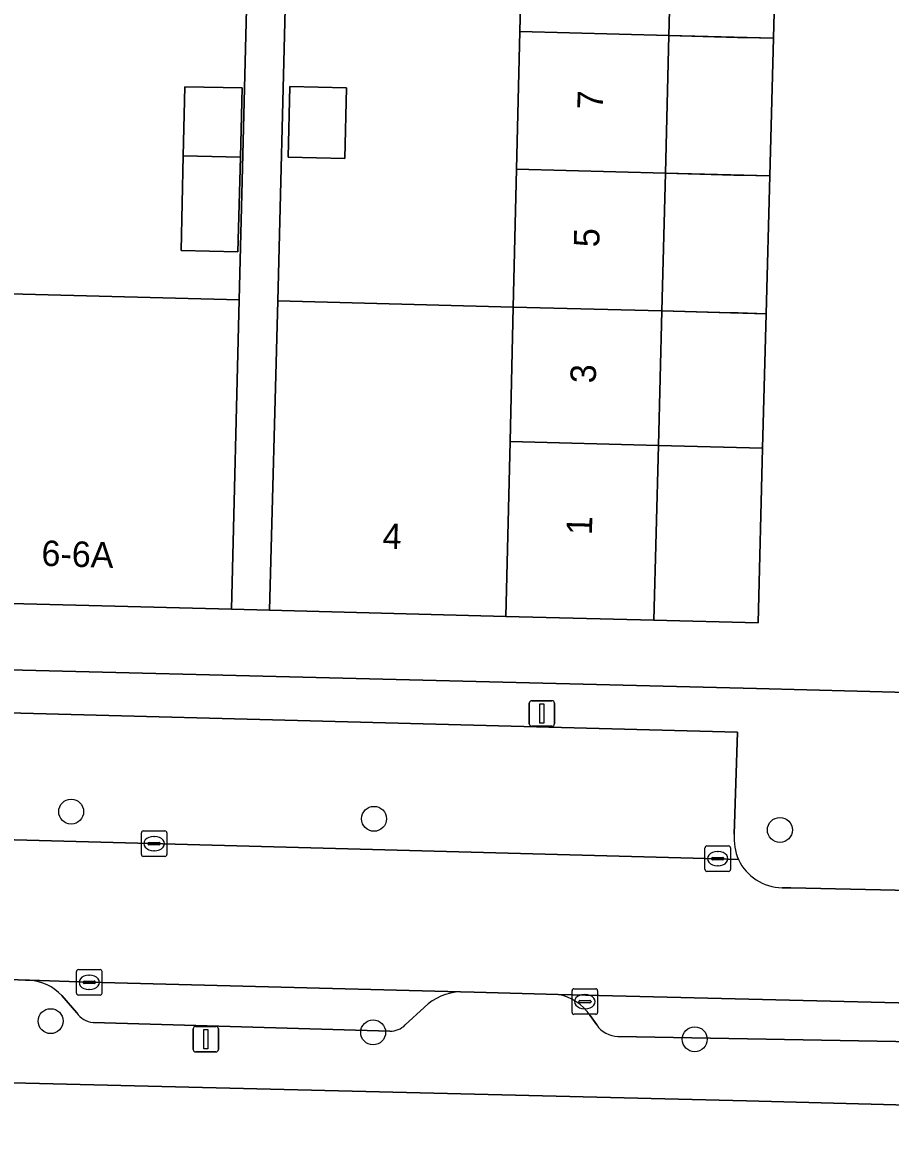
# Model space of a CAD drawing. Extents: x 160023 to 161302, y 384750 to 385707.
# Drawn here: x 160611.79 to 160645.83, y 384893.88 to 384938.1 of the extents above; entities that cross this region are included whole.
import ezdxf

# ---------------------------------------------------------------- set-up
doc = ezdxf.new("R2010")
doc.units = 0
for name, color, linetype in [('IMGEO_Boom', 7, 'Continuous'), ('IMGEO_Erf', 7, 'Continuous'), ('IMGEO_Kolk', 7, 'Continuous'), ('IMGEO_Lichtmast', 7, 'Continuous'), ('IMGEO_Pand', 7, 'Continuous'), ('IMGEO_Pand_nummerreeks', 7, 'Continuous'), ('IMGEO_Pand_overbouw', 7, 'Continuous'), ('IMGEO_Parkeervlak_open', 7, 'Continuous'), ('IMGEO_Rijbaan_lokaal_open', 7, 'Continuous'), ('IMGEO_Voetpad_open', 7, 'Continuous')]:
    doc.layers.add(name, color=color, linetype=linetype)

msp = doc.modelspace()

# ---------------------------------------------------------------- linework, layer by layer
at = {"layer": 'IMGEO_Boom'}
for centre in [(160613.7, 384907.162), (160625.578, 384906.88), (160641.496, 384906.443), (160612.895, 384898.948), (160625.544, 384898.508), (160638.157, 384898.238)]:
    msp.add_circle(centre, 0.489, dxfattribs=at)
at = {"layer": 'IMGEO_Erf'}
for points in [[(160560.795, 385034.884), (160559.171, 385029.51), (160557.56, 385025.42), (160561.06, 385023.947), (160558.17, 385016.931), (160554.593, 385018.402), (160547.007, 385000), (160533.821, 384967.876), (160522.539, 384940.554), (160512.105, 384915.262), (160554.587, 384914.151), (160581.47, 384913.473), (160594.508, 384913.145), (160640.573, 384911.984), (160646.505, 384911.834), (160646.546, 384915.051), (160646.87, 384926.579), (160647.41, 384947.939), (160647.874, 384965.311), (160647.911, 384966.699), (160647.992, 384969.715)], [(160609.526, 384938.459), (160609.413, 384933.061), (160609.296, 384927.509), (160620.293, 384927.228), (160622.202, 385002.873)], [(160622.109, 384939.176), (160621.804, 384927.19), (160631.041, 384926.945), (160631.172, 384932.343), (160631.303, 384937.742), (160631.434, 384943.14)], [(160641.306, 384939.992), (160641.24, 384937.478), (160641.099, 384932.081), (160640.957, 384926.681), (160640.819, 384921.412), (160640.64, 384914.557), (160636.558, 384914.664), (160630.747, 384914.818), (160621.482, 384915.064), (160619.983, 384915.102), (160608.787, 384915.388), (160603.043, 384915.535), (160603.153, 384919.844), (160601.957, 384919.872), (160600.762, 384919.899), (160600.657, 384915.59), (160594.574, 384915.738), (160589.572, 384915.865)], [(160712.953, 384893.879), (160640.189, 384895.825), (160606.57, 384896.649), (160604.856, 384896.691), (160562.423, 384897.816), (160562.234, 384897.821), (160537.475, 384898.464)]]:
    msp.add_lwpolyline(points, dxfattribs=at)
for points in [[(160620.335, 384932.82), (160620.238, 384929.114), (160618.01, 384929.165), (160618.096, 384932.87), (160618.159, 384935.582), (160620.406, 384935.531)], [(160624.495, 384935.539), (160624.432, 384932.773), (160622.211, 384932.824), (160622.275, 384935.59)]]:
    msp.add_lwpolyline(points, close=True, dxfattribs=at)
at = {"layer": 'IMGEO_Kolk'}
for p, q in [((160616.528, 384906.408), (160617.38, 384906.408)), ((160616.453, 384905.482), (160616.453, 384906.334)), ((160616.712, 384905.902), (160616.712, 384905.914)), ((160616.755, 384905.951), (160617.153, 384905.951)), ((160616.941, 384906.188), (160616.966, 384906.188)), ((160617.196, 384905.914), (160617.196, 384905.902)), ((160617.454, 384906.334), (160617.454, 384905.482)), ((160617.15, 384905.865), (160616.752, 384905.865)), ((160616.964, 384905.628), (160616.939, 384905.628)), ((160638.559, 384904.89), (160638.559, 384905.742)), ((160638.634, 384905.816), (160639.486, 384905.816)), ((160639.047, 384905.596), (160639.072, 384905.596)), ((160639.56, 384905.742), (160639.56, 384904.89)), ((160617.38, 384905.408), (160616.528, 384905.408)), ((160638.818, 384905.31), (160638.818, 384905.322)), ((160639.256, 384905.273), (160638.858, 384905.273)), ((160638.861, 384905.359), (160639.259, 384905.359)), ((160639.07, 384905.036), (160639.045, 384905.036)), ((160639.302, 384905.322), (160639.302, 384905.31)), ((160639.486, 384904.816), (160638.634, 384904.816)), ((160613.908, 384900.043), (160613.908, 384900.895)), ((160613.983, 384900.969), (160614.835, 384900.969)), ((160614.396, 384900.749), (160614.421, 384900.749)), ((160614.909, 384900.895), (160614.909, 384900.043)), ((160614.167, 384900.463), (160614.167, 384900.475)), ((160614.605, 384900.426), (160614.207, 384900.426)), ((160614.21, 384900.512), (160614.608, 384900.512)), ((160614.419, 384900.189), (160614.394, 384900.189)), ((160614.651, 384900.475), (160614.651, 384900.463)), ((160633.421, 384900.215), (160634.273, 384900.215)), ((160614.835, 384899.969), (160613.983, 384899.969)), ((160633.346, 384899.289), (160633.346, 384900.141)), ((160633.605, 384899.709), (160633.605, 384899.721)), ((160633.648, 384899.758), (160634.046, 384899.758)), ((160633.834, 384899.995), (160633.859, 384899.995)), ((160634.089, 384899.721), (160634.089, 384899.709)), ((160634.347, 384900.141), (160634.347, 384899.289)), ((160634.043, 384899.672), (160633.645, 384899.672)), ((160633.857, 384899.435), (160633.832, 384899.435)), ((160634.273, 384899.215), (160633.421, 384899.215))]:
    msp.add_line(p, q, dxfattribs=at)
for points in [[(160616.528, 384906.408), (160617.38, 384906.408)], [(160616.453, 384905.482), (160616.453, 384906.334)], [(160617.454, 384906.334), (160617.454, 384905.482)], [(160638.559, 384904.89), (160638.559, 384905.742)], [(160638.634, 384905.816), (160639.486, 384905.816)], [(160639.56, 384905.742), (160639.56, 384904.89)], [(160617.38, 384905.408), (160616.528, 384905.408)], [(160639.486, 384904.816), (160638.634, 384904.816)], [(160613.908, 384900.043), (160613.908, 384900.895)], [(160613.983, 384900.969), (160614.835, 384900.969)], [(160614.909, 384900.895), (160614.909, 384900.043)], [(160633.421, 384900.215), (160634.273, 384900.215)], [(160614.835, 384899.969), (160613.983, 384899.969)], [(160633.346, 384899.289), (160633.346, 384900.141)], [(160634.347, 384900.141), (160634.347, 384899.289)], [(160634.273, 384899.215), (160633.421, 384899.215)]]:
    msp.add_lwpolyline(points, dxfattribs=at)
for centre, radius, start, end in [((160616.53, 384906.332), 0.0765, 91.552, 178.448), ((160616.53, 384906.332), 0.0765, 91.552, 178.448), ((160617.378, 384906.332), 0.0765, 1.552, 88.448), ((160617.378, 384906.332), 0.0765, 1.552, 88.448), ((160616.752, 384905.911), 0.0403, 85.8775, 175.7526), ((160616.749, 384905.901), 0.0366, 178.938, 274.7102), ((160617.153, 384905.908), 0.043, 264.8664, 352.4533), ((160617.157, 384905.913), 0.0386, 1.7309, 96.639), ((160616.53, 384905.484), 0.0765, 181.552, 268.448), ((160616.53, 384905.484), 0.0765, 181.552, 268.448), ((160617.378, 384905.484), 0.0765, 271.552, 358.448), ((160617.378, 384905.484), 0.0765, 271.552, 358.448), ((160638.636, 384905.74), 0.0765, 91.552, 178.448), ((160638.636, 384905.74), 0.0765, 91.552, 178.448), ((160639.484, 384905.74), 0.0765, 1.552, 88.448), ((160639.484, 384905.74), 0.0765, 1.552, 88.448), ((160638.858, 384905.319), 0.0403, 85.8775, 175.7526), ((160638.855, 384905.309), 0.0366, 178.938, 274.7102), ((160639.259, 384905.316), 0.043, 264.8664, 352.4533), ((160639.263, 384905.321), 0.0386, 1.7309, 96.639), ((160638.636, 384904.892), 0.0765, 181.552, 268.448), ((160638.636, 384904.892), 0.0765, 181.552, 268.448), ((160639.484, 384904.892), 0.0765, 271.552, 358.448), ((160639.484, 384904.892), 0.0765, 271.552, 358.448), ((160613.985, 384900.893), 0.0765, 91.552, 178.448), ((160613.985, 384900.893), 0.0765, 91.552, 178.448), ((160614.833, 384900.893), 0.0765, 1.552, 88.448), ((160614.833, 384900.893), 0.0765, 1.552, 88.448), ((160614.207, 384900.472), 0.0403, 85.8775, 175.7526), ((160614.204, 384900.462), 0.0366, 178.938, 274.7102), ((160614.608, 384900.469), 0.043, 264.8664, 352.4533), ((160614.612, 384900.474), 0.0386, 1.7309, 96.639), ((160633.423, 384900.139), 0.0765, 91.552, 178.448), ((160633.423, 384900.139), 0.0765, 91.552, 178.448), ((160634.271, 384900.139), 0.0765, 1.552, 88.448), ((160634.271, 384900.139), 0.0765, 1.552, 88.448), ((160613.985, 384900.045), 0.0765, 181.552, 268.448), ((160613.985, 384900.045), 0.0765, 181.552, 268.448), ((160614.833, 384900.045), 0.0765, 271.552, 358.448), ((160614.833, 384900.045), 0.0765, 271.552, 358.448), ((160633.645, 384899.718), 0.0403, 85.8775, 175.7526), ((160633.642, 384899.708), 0.0366, 178.938, 274.7102), ((160634.046, 384899.715), 0.043, 264.8664, 352.4533), ((160634.05, 384899.72), 0.0386, 1.7309, 96.639), ((160633.423, 384899.291), 0.0765, 181.552, 268.448), ((160633.423, 384899.291), 0.0765, 181.552, 268.448), ((160634.271, 384899.291), 0.0765, 271.552, 358.448), ((160634.271, 384899.291), 0.0765, 271.552, 358.448)]:
    msp.add_arc(centre, radius, start, end, dxfattribs=at)
for centre, major_axis, ratio, start_param, end_param in [((160616.94, 384905.908), (-0.387, 0.002), 0.722429, 4.712389, 7.853982), ((160616.965, 384905.908), (-0.39, 0.002), 0.717154, 1.570796, 4.712389), ((160639.046, 384905.316), (-0.387, 0.002), 0.722429, 4.712389, 7.853982), ((160639.071, 384905.316), (-0.39, 0.002), 0.717154, 1.570796, 4.712389), ((160614.395, 384900.469), (-0.387, 0.002), 0.722429, 4.712389, 7.853982), ((160614.42, 384900.469), (-0.39, 0.002), 0.717154, 1.570796, 4.712389), ((160633.833, 384899.715), (-0.387, 0.002), 0.722429, 4.712389, 7.853982), ((160633.858, 384899.715), (-0.39, 0.002), 0.717154, 1.570796, 4.712389)]:
    msp.add_ellipse(centre, major_axis=major_axis, ratio=ratio, start_param=start_param, end_param=end_param, dxfattribs=at)
at = {"layer": 'IMGEO_Lichtmast'}
for p, q in [((160631.667, 384910.609), (160631.667, 384911.409)), ((160631.667, 384911.409), (160631.667, 384910.609)), ((160631.767, 384911.509), (160632.557, 384911.509)), ((160632.557, 384911.509), (160631.767, 384911.509)), ((160632.657, 384911.409), (160632.657, 384910.609)), ((160632.657, 384910.609), (160632.657, 384911.409)), ((160632.557, 384910.509), (160631.767, 384910.509)), ((160631.767, 384910.509), (160632.557, 384910.509)), ((160618.484, 384897.842), (160618.484, 384898.642)), ((160618.484, 384898.642), (160618.484, 384897.842)), ((160618.584, 384898.742), (160619.374, 384898.742)), ((160619.374, 384898.742), (160618.584, 384898.742)), ((160619.474, 384898.642), (160619.474, 384897.842)), ((160619.474, 384897.842), (160619.474, 384898.642)), ((160619.374, 384897.742), (160618.584, 384897.742)), ((160618.584, 384897.742), (160619.374, 384897.742))]:
    msp.add_line(p, q, dxfattribs=at)
for points in [[(160632.087, 384911.384), (160632.237, 384911.384), (160632.237, 384910.634), (160632.087, 384910.634), (160632.087, 384911.384)], [(160618.904, 384898.617), (160619.054, 384898.617), (160619.054, 384897.867), (160618.904, 384897.867), (160618.904, 384898.617)]]:
    msp.add_lwpolyline(points, dxfattribs=at)
for centre, start, end in [((160631.767, 384911.409), 90, 180), ((160631.767, 384911.409), 90, 180), ((160632.557, 384911.409), 0, 90), ((160632.557, 384911.409), 360, 90), ((160631.767, 384910.609), 180, 270), ((160631.767, 384910.609), 180, 270), ((160632.557, 384910.609), 270, 0), ((160632.557, 384910.609), 270, 0), ((160618.584, 384898.642), 90, 180), ((160618.584, 384898.642), 90, 180), ((160619.374, 384898.642), 0, 90), ((160619.374, 384898.642), 360, 90), ((160618.584, 384897.842), 180, 270), ((160618.584, 384897.842), 180, 270), ((160619.374, 384897.842), 270, 0), ((160619.374, 384897.842), 270, 0)]:
    msp.add_arc(centre, 0.1, start, end, dxfattribs=at)
at = {"layer": 'IMGEO_Pand'}
for points in [[(160631.434, 384943.14), (160631.303, 384937.742), (160637.144, 384937.587), (160637.282, 384942.985)], [(160637.006, 384932.189), (160637.144, 384937.587), (160631.303, 384937.742), (160631.172, 384932.343)], [(160618.096, 384932.87), (160620.335, 384932.82), (160620.406, 384935.531), (160618.159, 384935.582)], [(160622.211, 384932.824), (160624.432, 384932.773), (160624.495, 384935.539), (160622.275, 384935.59)], [(160620.335, 384932.82), (160618.096, 384932.87), (160618.01, 384929.165), (160620.238, 384929.114)], [(160636.868, 384926.79), (160637.006, 384932.189), (160631.172, 384932.343), (160631.041, 384926.945)], [(160620.293, 384927.228), (160609.296, 384927.509), (160608.787, 384915.388), (160619.983, 384915.102)], [(160631.041, 384926.945), (160621.804, 384927.19), (160621.482, 384915.064), (160630.747, 384914.818), (160630.913, 384921.676)], [(160630.913, 384921.676), (160636.733, 384921.521), (160636.868, 384926.79), (160631.041, 384926.945)], [(160630.913, 384921.676), (160630.747, 384914.818), (160636.558, 384914.664), (160636.733, 384921.521)]]:
    msp.add_lwpolyline(points, close=True, dxfattribs=at)
at = {"layer": 'IMGEO_Pand_overbouw'}
for points in [[(160637.282, 384942.985), (160637.144, 384937.587), (160639.834, 384937.516), (160640.134, 384937.508), (160641.24, 384937.478), (160641.306, 384939.992), (160641.38, 384942.876), (160640.267, 384942.906), (160639.967, 384942.914)], [(160637.006, 384932.189), (160639.692, 384932.118), (160639.992, 384932.11), (160641.099, 384932.081), (160641.24, 384937.478), (160640.134, 384937.508), (160639.834, 384937.516), (160637.144, 384937.587)], [(160637.006, 384932.189), (160636.868, 384926.79), (160639.557, 384926.718), (160639.857, 384926.71), (160640.957, 384926.681), (160641.099, 384932.081), (160639.992, 384932.11), (160639.692, 384932.118)], [(160636.733, 384921.521), (160640.819, 384921.412), (160640.957, 384926.681), (160639.857, 384926.71), (160639.557, 384926.718), (160636.868, 384926.79)], [(160640.819, 384921.412), (160636.733, 384921.521), (160636.558, 384914.664), (160640.64, 384914.557)]]:
    msp.add_lwpolyline(points, close=True, dxfattribs=at)
at = {"layer": 'IMGEO_Parkeervlak_open'}
for points in [[(160641.24, 384937.478), (160641.306, 384939.992), (160641.38, 384942.876), (160637.282, 384942.985), (160637.144, 384937.587)], [(160641.099, 384932.081), (160641.24, 384937.478), (160637.144, 384937.587), (160637.006, 384932.189)], [(160640.957, 384926.681), (160641.099, 384932.081), (160637.006, 384932.189), (160636.868, 384926.79)], [(160640.957, 384926.681), (160636.868, 384926.79), (160636.733, 384921.521), (160640.819, 384921.412)], [(160640.819, 384921.412), (160636.733, 384921.521), (160636.558, 384914.664), (160640.64, 384914.557)]]:
    msp.add_lwpolyline(points, close=True, dxfattribs=at)
for points in [[(160639.708, 384906.283), (160639.832, 384910.279), (160596.433, 384911.428), (160596.373, 384908.456)], [(160594.534, 384906.509), (160639.06, 384905.315), (160639.868, 384905.279)], [(160628.969, 384900.099), (160614.41, 384900.471), (160612.062, 384900.551)], [(160613.336, 384899.952), (160613.917, 384899.275)], [(160653.097, 384899.493), (160632.797, 384899.994)], [(160626.804, 384898.798), (160627.549, 384899.487)], [(160614.559, 384898.901), (160626.201, 384898.555)], [(160634.051, 384899.172), (160634.311, 384898.799)], [(160635.144, 384898.345), (160650.401, 384898.077)]]:
    msp.add_lwpolyline(points, dxfattribs=at)
for centre, radius, start, end in [((160642.05, 384906.141), 2.346, 176.5414, 201.5679), ((160611.923, 384898.6), 1.956, 43.723, 85.9138), ((160629.04, 384897.98), 2.12, 91.9256, 134.7051), ((160632.418, 384898.049), 1.982, 34.5271, 78.983), ((160614.627, 384899.755), 0.857, 214.083, 265.4708), ((160626.212, 384899.397), 0.842, 269.2406, 314.6568), ((160635.167, 384899.379), 1.034, 214.0975, 268.7202)]:
    msp.add_arc(centre, radius, start, end, dxfattribs=at)
at = {"layer": 'IMGEO_Rijbaan_lokaal_open'}
for points in [[(160639.868, 384905.279), (160639.06, 384905.315), (160594.534, 384906.509)], [(160711.776, 384902.229), (160709.828, 384902.269), (160698.023, 384902.51), (160690.1, 384902.721), (160674.224, 384903.144), (160663.708, 384903.619), (160663.108, 384903.635), (160656.354, 384903.818), (160652.388, 384903.925), (160647.191, 384904.054), (160641.928, 384904.168), (160641.583, 384904.176)], [(160506.719, 384903.291), (160507.614, 384903.278), (160516.39, 384903.001), (160536.975, 384902.502), (160554.072, 384902.039), (160596.107, 384900.95), (160606.288, 384900.713), (160606.808, 384900.687), (160611.028, 384900.589), (160611.913, 384900.556), (160612.062, 384900.551), (160614.41, 384900.471), (160628.969, 384900.099), (160629.503, 384900.084), (160632.331, 384900.007), (160632.797, 384899.994), (160653.097, 384899.493)]]:
    msp.add_lwpolyline(points, dxfattribs=at)
msp.add_arc((160641.635, 384906.141), 1.966, 206.0165, 268.4894, dxfattribs=at)
at = {"layer": 'IMGEO_Voetpad_open'}
msp.add_lwpolyline([(160622.674, 384960.891), (160622.767, 384964.461), (160622.948, 384975.56), (160623.023, 384978.425), (160623.525, 384993.306), (160623.605, 384996.984), (160623.627, 384997.367), (160623.627, 384999.412), (160623.627, 385002.837), (160622.202, 385002.873), (160620.293, 384927.228), (160619.983, 384915.102), (160621.482, 384915.064), (160621.804, 384927.19), (160622.109, 384939.176), (160622.219, 384943.384), (160622.329, 384947.627), (160622.359, 384948.784), (160622.5, 384954.18), (160622.604, 384958.202)], close=True, dxfattribs=at)
for points in [[(160714.697, 384906.942), (160672.719, 384908.083), (160663.084, 384908.293), (160656.966, 384908.384), (160650.897, 384908.574), (160647.918, 384908.668), (160646.946, 384908.708), (160647.109, 384911.819), (160646.505, 384911.834), (160640.573, 384911.984), (160594.508, 384913.145), (160581.47, 384913.473), (160554.587, 384914.151), (160512.105, 384915.262), (160510.866, 384916.613), (160508.155, 384917.726)], [(160596.373, 384908.456), (160596.433, 384911.428), (160639.832, 384910.279), (160639.708, 384906.283)], [(160641.583, 384904.176), (160641.928, 384904.168), (160647.191, 384904.054), (160652.388, 384903.925), (160656.354, 384903.818), (160663.108, 384903.635), (160663.708, 384903.619)], [(160518.113, 384901.369), (160517.994, 384898.92), (160528.344, 384898.663), (160537.475, 384898.464), (160562.234, 384897.821), (160562.423, 384897.816), (160604.856, 384896.691), (160606.57, 384896.649), (160640.189, 384895.825), (160712.953, 384893.879), (160714.497, 384897.457)], [(160612.062, 384900.551), (160611.913, 384900.556), (160611.028, 384900.589), (160606.808, 384900.687), (160606.288, 384900.713)], [(160613.917, 384899.275), (160613.336, 384899.952)], [(160632.797, 384899.994), (160632.331, 384900.007), (160629.503, 384900.084), (160628.969, 384900.099)], [(160627.549, 384899.487), (160626.804, 384898.798)], [(160626.201, 384898.555), (160614.559, 384898.901)], [(160634.311, 384898.799), (160634.051, 384899.172)], [(160650.401, 384898.077), (160635.144, 384898.345)]]:
    msp.add_lwpolyline(points, dxfattribs=at)
for centre, radius, start, end in [((160642.05, 384906.141), 2.346, 176.5414, 201.5679), ((160641.635, 384906.141), 1.966, 206.0165, 268.4894), ((160611.923, 384898.6), 1.956, 43.723, 85.9138), ((160629.04, 384897.98), 2.12, 91.9256, 134.7051), ((160632.418, 384898.049), 1.982, 34.5271, 78.983), ((160614.627, 384899.755), 0.857, 214.083, 265.4708), ((160626.212, 384899.397), 0.842, 269.2406, 314.6568), ((160635.167, 384899.379), 1.034, 214.0975, 268.7202)]:
    msp.add_arc(centre, radius, start, end, dxfattribs=at)

# ---------------------------------------------------------------- texts
at = {"layer": 'IMGEO_Pand_nummerreeks'}
for s, rotation, p in [('7', 88.5343, (160634.549, 384934.677)), ('5', 88.5343, (160634.411, 384929.279)), ('3', 88.5343, (160634.275, 384923.945)), ('4', 358.4802, (160625.905, 384917.467)), ('1', 88.5343, (160634.123, 384917.996)), ('6-6A', 358.3384, (160612.524, 384916.799))]:
    msp.add_text(s, height=1, rotation=rotation, dxfattribs=at).set_placement(p)

doc.saveas('drawing.dxf')
